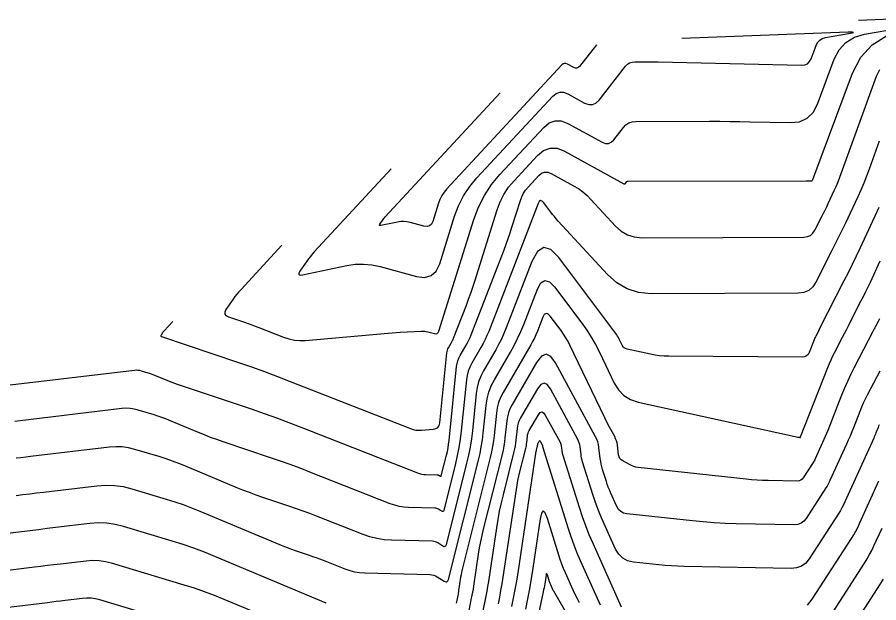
# Model space of a CAD drawing. Extents: x 1354696 to 1366163, y 660729 to 670380.
# Drawn here: x 1361516 to 1361604, y 664958.1 to 665017.9 of the extents above; entities that cross this region are included whole.
import ezdxf

# ---------------------------------------------------------------- set-up
doc = ezdxf.new("R2010")
doc.units = 0
doc.layers.add('R_Contours', color=7, linetype='Continuous')

msp = doc.modelspace()

# ---------------------------------------------------------------- linework, layer by layer
at = {"layer": 'R_Contours'}
for points in [[(1361610.483, 665017.92), (1361601.985, 665017.597)], [(1361543.039, 664994.617), (1361538.854, 664990.098), (1361538.64, 664989.858), (1361538.434, 664989.61), (1361538.237, 664989.355), (1361538.049, 664989.092), (1361537.316, 664988.029), (1361537.193, 664987.783), (1361537.194, 664987.579), (1361537.316, 664987.415), (1361537.561, 664987.291), (1361539.198, 664986.741), (1361539.571, 664986.613), (1361539.944, 664986.48), (1361540.314, 664986.342), (1361540.683, 664986.2), (1361543.205, 664985.208), (1361543.753, 664985.027), (1361544.31, 664984.913), (1361544.877, 664984.865), (1361545.453, 664984.883), (1361553.483, 664985.591), (1361553.896, 664985.626), (1361554.309, 664985.658), (1361554.722, 664985.686), (1361555.136, 664985.712), (1361557.267, 664985.834), (1361557.442, 664985.838), (1361557.615, 664985.827), (1361557.786, 664985.802), (1361557.956, 664985.763), (1361558.633, 664985.579), (1361558.788, 664985.56), (1361558.913, 664985.594), (1361559.01, 664985.681), (1361559.077, 664985.822), (1361562.658, 664997.255), (1361563.129, 664998.516), (1361563.73, 664999.701), (1361564.461, 665000.811), (1361565.322, 665001.846), (1361569.791, 665006.661), (1361570.353, 665007.124), (1361570.953, 665007.345), (1361571.593, 665007.324), (1361572.272, 665007.061), (1361575.765, 665005.143), (1361576.101, 665005.014), (1361576.411, 665005.012), (1361576.696, 665005.136), (1361576.954, 665005.386), (1361577.937, 665006.64), (1361578.202, 665006.914), (1361578.505, 665007.11), (1361578.846, 665007.228), (1361579.225, 665007.268), (1361586.758, 665007.285), (1361587.79, 665007.284), (1361588.821, 665007.276), (1361589.851, 665007.262), (1361590.882, 665007.241), (1361595.006, 665007.143), (1361595.953, 665007.243), (1361596.732, 665007.59), (1361597.344, 665008.185), (1361597.788, 665009.027), (1361599.502, 665013.617), (1361600, 665014.592), (1361600.682, 665015.345), (1361601.549, 665015.876), (1361602.6, 665016.184), (1361610.522, 665017.547)], [(1361554.19, 665002.411), (1361546.341, 664993.933), (1361546.137, 664993.705), (1361545.941, 664993.47), (1361545.754, 664993.228), (1361545.576, 664992.979), (1361544.88, 664991.97), (1361544.765, 664991.757), (1361544.769, 664991.622), (1361544.891, 664991.567), (1361545.132, 664991.59), (1361549.667, 664992.535), (1361550.522, 664992.663), (1361551.373, 664992.688), (1361552.221, 664992.612), (1361553.066, 664992.434), (1361556.8, 664991.421), (1361557.625, 664991.319), (1361558.295, 664991.5), (1361558.808, 664991.967), (1361559.166, 664992.718), (1361560.688, 664997.578), (1361561.091, 664998.654), (1361561.604, 664999.665), (1361562.228, 665000.612), (1361562.962, 665001.495), (1361570.718, 665009.851), (1361571.065, 665010.137), (1361571.436, 665010.274), (1361571.832, 665010.261), (1361572.251, 665010.099), (1361573.977, 665009.151), (1361574.393, 665008.992), (1361574.776, 665008.989), (1361575.128, 665009.142), (1361575.448, 665009.451), (1361578.152, 665012.901), (1361578.35, 665013.106), (1361578.576, 665013.253), (1361578.831, 665013.341), (1361579.115, 665013.371), (1361580.306, 665013.373), (1361580.604, 665013.373), (1361580.902, 665013.371), (1361581.2, 665013.367), (1361581.498, 665013.361), (1361596.144, 665013.015), (1361596.478, 665013.05), (1361596.753, 665013.172), (1361596.969, 665013.382), (1361597.126, 665013.679), (1361597.635, 665015.042), (1361597.791, 665015.348), (1361598.005, 665015.584), (1361598.276, 665015.75), (1361598.606, 665015.846), (1361600.946, 665016.249), (1361601.327, 665016.323), (1361601.451, 665016.371), (1361601.32, 665016.391), (1361600.931, 665016.385), (1361583.921, 665015.738)], [(1361531.888, 664986.824), (1361531, 664985.865), (1361530.955, 664985.814), (1361530.911, 664985.762), (1361530.869, 664985.708), (1361530.829, 664985.652), (1361530.674, 664985.426), (1361530.648, 664985.374), (1361530.648, 664985.331), (1361530.674, 664985.296), (1361530.726, 664985.27), (1361538.598, 664982.624), (1361539.928, 664982.168), (1361541.253, 664981.694), (1361542.571, 664981.204), (1361543.883, 664980.697), (1361556.164, 664975.866), (1361556.445, 664975.773), (1361556.731, 664975.715), (1361557.022, 664975.69), (1361557.317, 664975.699), (1361558.51, 664975.804), (1361558.775, 664975.865), (1361558.972, 664975.993), (1361559.103, 664976.189), (1361559.167, 664976.453), (1361559.891, 664983.604), (1361559.913, 664983.742), (1361559.948, 664983.874), (1361559.998, 664984.003), (1361560.061, 664984.126), (1361560.344, 664984.612), (1361560.412, 664984.734), (1361560.476, 664984.859), (1361560.534, 664984.987), (1361560.587, 664985.116), (1361561.894, 664988.493), (1361562.124, 664989.102), (1361562.344, 664989.714), (1361562.553, 664990.329), (1361562.753, 664990.948), (1361565.032, 664998.226), (1361565.338, 664999.043), (1361565.728, 664999.812), (1361566.202, 665000.532), (1361566.76, 665001.204), (1361569.162, 665003.791), (1361569.784, 665004.304), (1361570.449, 665004.549), (1361571.158, 665004.526), (1361571.91, 665004.235), (1361577.996, 665000.891), (1361578.039, 665000.874), (1361578.079, 665000.874), (1361578.116, 665000.89), (1361578.149, 665000.922), (1361578.275, 665001.083), (1361578.309, 665001.118), (1361578.348, 665001.144), (1361578.392, 665001.159), (1361578.44, 665001.164), (1361596.608, 665001.204), (1361596.674, 665001.204), (1361596.739, 665001.203), (1361596.805, 665001.202), (1361596.87, 665001.201), (1361597.132, 665001.195), (1361597.192, 665001.201), (1361597.241, 665001.223), (1361597.28, 665001.261), (1361597.309, 665001.315), (1361601.369, 665012.191), (1361602.209, 665013.837), (1361603.36, 665015.107), (1361604.821, 665016.002)], [(1361575.175, 665015.092), (1361573.449, 665012.889), (1361573.327, 665012.771), (1361573.193, 665012.713), (1361573.047, 665012.714), (1361572.888, 665012.775), (1361572.23, 665013.136), (1361572.07, 665013.198), (1361571.919, 665013.203), (1361571.777, 665013.151), (1361571.645, 665013.042), (1361559.893, 665000.381), (1361559.614, 665000.046), (1361559.378, 664999.687), (1361559.183, 664999.303), (1361559.031, 664998.896), (1361558.453, 664997.053), (1361558.318, 664996.768), (1361558.123, 664996.591), (1361557.869, 664996.522), (1361557.556, 664996.561), (1361556.141, 664996.945), (1361555.82, 664997.013), (1361555.498, 664997.042), (1361555.176, 664997.032), (1361554.852, 664996.983), (1361553.132, 664996.625), (1361553.041, 664996.616), (1361552.994, 664996.637), (1361552.993, 664996.688), (1361553.037, 664996.769), (1361553.3, 664997.152), (1361553.368, 664997.246), (1361553.439, 664997.338), (1361553.513, 664997.427), (1361553.59, 664997.514), (1361565.341, 665010.204)], [(1361514.689, 664980.262), (1361527.951, 664981.847), (1361528.128, 664981.859), (1361528.304, 664981.853), (1361528.478, 664981.829), (1361528.651, 664981.786), (1361529.339, 664981.579), (1361529.51, 664981.525), (1361529.679, 664981.467), (1361529.847, 664981.404), (1361530.014, 664981.337), (1361531.256, 664980.817), (1361531.519, 664980.709), (1361531.784, 664980.606), (1361532.05, 664980.509), (1361532.319, 664980.416), (1361539.882, 664977.874), (1361541.229, 664977.411), (1361542.57, 664976.932), (1361543.905, 664976.436), (1361545.234, 664975.923), (1361556.886, 664971.338), (1361557.089, 664971.269), (1361557.294, 664971.217), (1361557.504, 664971.184), (1361557.717, 664971.169), (1361558.921, 664971.138), (1361558.964, 664971.134), (1361559.005, 664971.125), (1361559.045, 664971.11), (1361559.082, 664971.089), (1361559.23, 664970.996), (1361559.263, 664970.981), (1361559.29, 664970.982), (1361559.311, 664971), (1361559.325, 664971.034), (1361559.86, 664973.166), (1361559.947, 664973.537), (1361560.019, 664973.91), (1361560.078, 664974.285), (1361560.123, 664974.663), (1361560.889, 664982.224), (1361560.935, 664982.518), (1361561.01, 664982.803), (1361561.116, 664983.077), (1361561.253, 664983.342), (1361561.859, 664984.381), (1361562.005, 664984.644), (1361562.14, 664984.911), (1361562.265, 664985.184), (1361562.379, 664985.462), (1361565.741, 664994.148), (1361565.957, 664994.721), (1361566.164, 664995.297), (1361566.361, 664995.877), (1361566.549, 664996.46), (1361567.406, 664999.196), (1361567.547, 664999.571), (1361567.725, 664999.923), (1361567.943, 665000.253), (1361568.199, 665000.561), (1361569.3, 665001.747), (1361569.585, 665001.982), (1361569.89, 665002.094), (1361570.215, 665002.084), (1361570.559, 665001.951), (1361572.853, 665000.69), (1361573.339, 665000.397), (1361573.797, 665000.068), (1361574.226, 664999.702), (1361574.627, 664999.299), (1361577.145, 664996.556), (1361577.718, 664996.041), (1361578.356, 664995.674), (1361579.058, 664995.455), (1361579.826, 664995.384), (1361596.397, 664995.446), (1361596.756, 664995.49), (1361597.063, 664995.62), (1361597.317, 664995.836), (1361597.518, 664996.137), (1361598.234, 664997.546), (1361598.4, 664997.874), (1361598.562, 664998.203), (1361598.722, 664998.534), (1361598.88, 664998.866), (1361599.504, 665000.197), (1361599.656, 665000.531), (1361599.801, 665000.869), (1361599.937, 665001.209), (1361600.066, 665001.553), (1361603.806, 665011.901), (1361604.146, 665012.563)], [(1361604.101, 665005.253), (1361603.059, 665002.371), (1361602.792, 665001.658), (1361602.509, 665000.951), (1361602.21, 665000.252), (1361601.894, 664999.559), (1361600.6, 664996.801), (1361600.274, 664996.112), (1361599.942, 664995.427), (1361599.605, 664994.744), (1361599.262, 664994.063), (1361597.624, 664990.841), (1361597.295, 664990.349), (1361596.881, 664989.998), (1361596.38, 664989.785), (1361595.793, 664989.713), (1361580.785, 664989.657), (1361579.502, 664989.775), (1361578.327, 664990.142), (1361577.261, 664990.755), (1361576.302, 664991.617), (1361571.28, 664997.088), (1361571.081, 664997.31), (1361570.888, 664997.536), (1361570.7, 664997.767), (1361570.519, 664998.003), (1361569.802, 664998.955), (1361569.632, 664999.129), (1361569.48, 664999.173), (1361569.345, 664999.089), (1361569.229, 664998.876), (1361564.17, 664985.807), (1361563.996, 664985.381), (1361563.805, 664984.963), (1361563.597, 664984.553), (1361563.373, 664984.151), (1361562.444, 664982.558), (1361562.235, 664982.152), (1361562.073, 664981.731), (1361561.957, 664981.295), (1361561.887, 664980.844), (1361561.359, 664975.634), (1361561.258, 664974.788), (1361561.126, 664973.947), (1361560.964, 664973.112), (1361560.771, 664972.282), (1361559.571, 664967.506), (1361559.54, 664967.43), (1361559.494, 664967.39), (1361559.433, 664967.388), (1361559.358, 664967.421), (1361559.028, 664967.63), (1361558.944, 664967.676), (1361558.855, 664967.71), (1361558.763, 664967.731), (1361558.668, 664967.74), (1361555.971, 664967.809), (1361555.493, 664967.842), (1361555.024, 664967.916), (1361554.562, 664968.031), (1361554.11, 664968.187), (1361545.903, 664971.416), (1361544.899, 664971.804), (1361543.891, 664972.179), (1361542.878, 664972.541), (1361541.86, 664972.89), (1361537.017, 664974.518), (1361536.381, 664974.738), (1361535.749, 664974.97), (1361535.122, 664975.213), (1361534.499, 664975.467), (1361531.558, 664976.7), (1361531.164, 664976.859), (1361530.766, 664977.008), (1361530.364, 664977.146), (1361529.959, 664977.274), (1361528.33, 664977.764), (1361527.921, 664977.865), (1361527.508, 664977.923), (1361527.091, 664977.937), (1361526.671, 664977.908), (1361516.011, 664976.634), (1361515.732, 664976.601)], [(1361604.066, 664998.454), (1361602.142, 664994.355), (1361601.737, 664993.5), (1361601.325, 664992.649), (1361600.906, 664991.8), (1361600.481, 664990.955), (1361598.004, 664986.085), (1361597.956, 664985.99), (1361597.907, 664985.895), (1361597.858, 664985.8), (1361597.809, 664985.706), (1361597.612, 664985.327), (1361597.565, 664985.232), (1361597.519, 664985.136), (1361597.476, 664985.039), (1361597.436, 664984.94), (1361596.933, 664983.658), (1361596.815, 664983.442), (1361596.655, 664983.289), (1361596.453, 664983.197), (1361596.209, 664983.168), (1361582.576, 664983.26), (1361582.109, 664983.276), (1361581.643, 664983.315), (1361581.181, 664983.379), (1361580.721, 664983.467), (1361578.311, 664983.994), (1361578.152, 664984.046), (1361578.018, 664984.128), (1361577.907, 664984.24), (1361577.82, 664984.382), (1361577.519, 664985.01), (1361577.44, 664985.165), (1361577.354, 664985.315), (1361577.26, 664985.461), (1361577.159, 664985.602), (1361571.337, 664993.341), (1361570.524, 664994.17), (1361569.796, 664994.383), (1361569.154, 664993.98), (1361568.597, 664992.961), (1361565.962, 664986.153), (1361565.727, 664985.579), (1361565.469, 664985.015), (1361565.189, 664984.463), (1361564.888, 664983.921), (1361563.636, 664981.773), (1361563.354, 664981.227), (1361563.135, 664980.659), (1361562.979, 664980.072), (1361562.885, 664979.464), (1361562.499, 664975.651), (1361562.398, 664974.812), (1361562.268, 664973.979), (1361562.107, 664973.151), (1361561.916, 664972.328), (1361559.817, 664963.979), (1361559.769, 664963.86), (1361559.698, 664963.798), (1361559.604, 664963.794), (1361559.487, 664963.847), (1361558.974, 664964.171), (1361558.843, 664964.242), (1361558.706, 664964.295), (1361558.563, 664964.327), (1361558.414, 664964.341), (1361554.224, 664964.449), (1361553.482, 664964.501), (1361552.753, 664964.616), (1361552.036, 664964.794), (1361551.333, 664965.037), (1361546.572, 664966.91), (1361545.893, 664967.172), (1361545.212, 664967.425), (1361544.527, 664967.67), (1361543.839, 664967.906), (1361541.081, 664968.833), (1361540.394, 664969.071), (1361539.711, 664969.321), (1361539.033, 664969.584), (1361538.36, 664969.859), (1361533.101, 664972.063), (1361532.48, 664972.314), (1361531.852, 664972.549), (1361531.218, 664972.767), (1361530.579, 664972.968), (1361528.009, 664973.742), (1361527.363, 664973.901), (1361526.712, 664973.992), (1361526.055, 664974.015), (1361525.392, 664973.969), (1361517.332, 664973.006), (1361516.844, 664972.947), (1361516.355, 664972.889), (1361515.866, 664972.83)], [(1361515.86, 664969.041), (1361516.558, 664969.126), (1361517.257, 664969.21), (1361517.956, 664969.294), (1361518.654, 664969.378), (1361524.112, 664970.03), (1361525.018, 664970.093), (1361525.916, 664970.062), (1361526.806, 664969.937), (1361527.688, 664969.72), (1361531.199, 664968.663), (1361532.073, 664968.387), (1361532.938, 664968.089), (1361533.796, 664967.769), (1361534.645, 664967.426), (1361542.964, 664963.939), (1361543.314, 664963.796), (1361543.667, 664963.659), (1361544.023, 664963.529), (1361544.381, 664963.405), (1361545.817, 664962.922), (1361546.176, 664962.799), (1361546.532, 664962.672), (1361546.887, 664962.54), (1361547.241, 664962.403), (1361549.469, 664961.527), (1361549.962, 664961.357), (1361550.465, 664961.231), (1361550.976, 664961.151), (1361551.497, 664961.115), (1361558.16, 664960.942), (1361558.362, 664960.924), (1361558.556, 664960.879), (1361558.742, 664960.809), (1361558.92, 664960.712), (1361559.615, 664960.272), (1361559.774, 664960.2), (1361559.901, 664960.207), (1361559.998, 664960.29), (1361560.063, 664960.451), (1361563.124, 664972.626), (1361563.284, 664973.315), (1361563.418, 664974.009), (1361563.528, 664974.707), (1361563.612, 664975.41), (1361563.898, 664978.229), (1361564.005, 664978.922), (1361564.183, 664979.592), (1361564.433, 664980.239), (1361564.754, 664980.863), (1361566.402, 664983.69), (1361566.782, 664984.372), (1361567.133, 664985.068), (1361567.457, 664985.776), (1361567.754, 664986.499), (1361569.152, 664990.111), (1361569.506, 664990.76), (1361569.915, 664991.016), (1361570.378, 664990.881), (1361570.895, 664990.353), (1361573.684, 664986.646), (1361574.19, 664985.937), (1361574.66, 664985.206), (1361575.093, 664984.452), (1361575.489, 664983.676), (1361577.001, 664980.526), (1361577.438, 664979.814), (1361577.994, 664979.252), (1361578.669, 664978.84), (1361579.462, 664978.579), (1361595.819, 664975.002), (1361595.825, 664975.001), (1361595.831, 664974.999), (1361595.837, 664974.996), (1361595.842, 664974.994), (1361595.864, 664974.982), (1361595.87, 664974.979), (1361595.876, 664974.977), (1361595.881, 664974.975), (1361595.888, 664974.975), (1361595.978, 664974.965), (1361595.988, 664974.964), (1361595.998, 664974.963), (1361596.024, 664974.963), (1361596.028, 664974.964), (1361596.03, 664974.966), (1361596.04, 664974.982), (1361596.041, 664974.983), (1361596.049, 664975.001), (1361596.052, 664975.009), (1361598.84, 664982.111), (1361599.003, 664982.51), (1361599.176, 664982.904), (1361599.359, 664983.294), (1361599.553, 664983.679), (1361600.349, 664985.209), (1361600.547, 664985.591), (1361600.745, 664985.975), (1361600.941, 664986.358), (1361601.137, 664986.742), (1361602.229, 664988.89), (1361602.475, 664989.377), (1361602.716, 664989.866), (1361602.954, 664990.357), (1361603.187, 664990.85), (1361604.206, 664993.021)], [(1361604.107, 664987.084), (1361604.043, 664986.955), (1361603.978, 664986.826), (1361603.716, 664986.31), (1361603.651, 664986.181), (1361603.585, 664986.053), (1361603.518, 664985.924), (1361603.452, 664985.796), (1361601.494, 664982.03), (1361601.154, 664981.356), (1361600.833, 664980.673), (1361600.53, 664979.982), (1361600.244, 664979.283), (1361598.832, 664975.685), (1361598.706, 664975.369), (1361598.576, 664975.056), (1361598.441, 664974.744), (1361598.303, 664974.434), (1361597.551, 664972.776), (1361597.504, 664972.678), (1361597.454, 664972.581), (1361597.4, 664972.486), (1361597.342, 664972.393), (1361596.332, 664970.829), (1361596.211, 664970.681), (1361596.068, 664970.577), (1361595.901, 664970.516), (1361595.712, 664970.498), (1361592.733, 664970.554), (1361592.17, 664970.571), (1361591.608, 664970.6), (1361591.047, 664970.642), (1361590.486, 664970.697), (1361579.439, 664971.897), (1361579.229, 664971.93), (1361579.025, 664971.983), (1361578.827, 664972.055), (1361578.635, 664972.147), (1361577.88, 664972.555), (1361577.712, 664972.67), (1361577.584, 664972.814), (1361577.497, 664972.985), (1361577.45, 664973.184), (1361577.33, 664974.163), (1361577.291, 664974.393), (1361577.231, 664974.617), (1361577.15, 664974.835), (1361577.049, 664975.046), (1361576.523, 664976.018), (1361576.399, 664976.25), (1361576.278, 664976.483), (1361576.16, 664976.718), (1361576.045, 664976.954), (1361572.48, 664984.385), (1361572.28, 664984.776), (1361572.063, 664985.155), (1361571.826, 664985.523), (1361571.571, 664985.879), (1361570.454, 664987.365), (1361570.232, 664987.591), (1361570.034, 664987.649), (1361569.858, 664987.539), (1361569.706, 664987.261), (1361569.146, 664985.812), (1361568.998, 664985.453), (1361568.837, 664985.101), (1361568.663, 664984.755), (1361568.474, 664984.416), (1361565.646, 664979.564), (1361565.387, 664979.061), (1361565.186, 664978.54), (1361565.042, 664978), (1361564.955, 664977.441), (1361564.725, 664975.168), (1361564.657, 664974.602), (1361564.569, 664974.039), (1361564.46, 664973.48), (1361564.331, 664972.924), (1361561.516, 664961.722), (1361561.453, 664961.459), (1361561.397, 664961.194), (1361561.347, 664960.928), (1361561.303, 664960.66), (1361561.101, 664959.313), (1361561.081, 664959.182), (1361561.058, 664959.052), (1361561.034, 664958.923), (1361561.008, 664958.794), (1361560.899, 664958.278), (1361560.872, 664958.149), (1361560.844, 664958.02)], [(1361604.144, 664981.747), (1361602.855, 664979.267), (1361602.652, 664978.863), (1361602.46, 664978.455), (1361602.278, 664978.042), (1361602.108, 664977.624), (1361601.447, 664975.942), (1361601.28, 664975.523), (1361601.107, 664975.106), (1361600.928, 664974.691), (1361600.744, 664974.278), (1361599.061, 664970.569), (1361598.968, 664970.373), (1361598.868, 664970.18), (1361598.76, 664969.992), (1361598.646, 664969.807), (1361596.634, 664966.691), (1361596.394, 664966.398), (1361596.108, 664966.19), (1361595.777, 664966.069), (1361595.399, 664966.033), (1361589.469, 664966.145), (1361588.348, 664966.178), (1361587.229, 664966.237), (1361586.111, 664966.32), (1361584.995, 664966.429), (1361578.285, 664967.158), (1361577.952, 664967.233), (1361577.672, 664967.382), (1361577.444, 664967.603), (1361577.269, 664967.897), (1361576.632, 664969.318), (1361576.51, 664969.6), (1361576.398, 664969.885), (1361576.293, 664970.173), (1361576.198, 664970.464), (1361575.822, 664971.67), (1361575.743, 664971.948), (1361575.676, 664972.228), (1361575.622, 664972.511), (1361575.58, 664972.796), (1361575.44, 664973.944), (1361575.392, 664974.227), (1361575.318, 664974.502), (1361575.219, 664974.769), (1361575.094, 664975.027), (1361571.003, 664982.588), (1361570.532, 664983.239), (1361570.053, 664983.462), (1361569.567, 664983.255), (1361569.075, 664982.619), (1361566.538, 664978.266), (1361566.341, 664977.884), (1361566.188, 664977.488), (1361566.079, 664977.077), (1361566.013, 664976.653), (1361565.838, 664974.927), (1361565.787, 664974.496), (1361565.72, 664974.069), (1361565.637, 664973.644), (1361565.539, 664973.222), (1361563.619, 664965.583), (1361563.468, 664964.947), (1361563.332, 664964.308), (1361563.211, 664963.666), (1361563.106, 664963.021), (1361562.618, 664959.769), (1361562.569, 664959.454), (1361562.515, 664959.141), (1361562.456, 664958.828), (1361562.393, 664958.516), (1361562.13, 664957.271)], [(1361604.086, 664976.237), (1361604.027, 664976.103), (1361603.972, 664975.968), (1361603.758, 664975.422), (1361603.704, 664975.286), (1361603.647, 664975.151), (1361603.59, 664975.017), (1361603.53, 664974.883), (1361600.572, 664968.362), (1361600.432, 664968.068), (1361600.281, 664967.78), (1361600.12, 664967.497), (1361599.949, 664967.22), (1361596.936, 664962.554), (1361596.577, 664962.114), (1361596.149, 664961.804), (1361595.652, 664961.622), (1361595.086, 664961.569), (1361584.143, 664961.774), (1361583.494, 664961.793), (1361582.847, 664961.827), (1361582.2, 664961.875), (1361581.554, 664961.938), (1361578.973, 664962.219), (1361578.375, 664962.354), (1361577.872, 664962.62), (1361577.464, 664963.017), (1361577.151, 664963.544), (1361575.719, 664966.734), (1361575.464, 664967.326), (1361575.227, 664967.925), (1361575.009, 664968.53), (1361574.808, 664969.142), (1361573.775, 664972.459), (1361573.721, 664972.649), (1361573.675, 664972.841), (1361573.638, 664973.034), (1361573.61, 664973.229), (1361573.513, 664974.014), (1361573.481, 664974.207), (1361573.43, 664974.395), (1361573.363, 664974.577), (1361573.277, 664974.754), (1361570.482, 664979.921), (1361570.159, 664980.366), (1361569.832, 664980.518), (1361569.5, 664980.377), (1361569.164, 664979.942), (1361567.429, 664976.967), (1361567.295, 664976.706), (1361567.191, 664976.436), (1361567.116, 664976.155), (1361567.071, 664975.865), (1361566.952, 664974.685), (1361566.916, 664974.391), (1361566.871, 664974.099), (1361566.814, 664973.809), (1361566.747, 664973.52), (1361565.636, 664969.098), (1361565.437, 664968.263), (1361565.258, 664967.424), (1361565.1, 664966.581), (1361564.962, 664965.734), (1361564.136, 664960.224), (1361564.057, 664959.726), (1361563.971, 664959.229), (1361563.878, 664958.733), (1361563.778, 664958.239), (1361563.361, 664956.264)], [(1361565.163, 664957.962), (1361565.3, 664958.639), (1361565.428, 664959.317), (1361565.545, 664959.998), (1361565.653, 664960.68), (1361566.997, 664969.638), (1361567.071, 664970.093), (1361567.156, 664970.546), (1361567.252, 664970.996), (1361567.358, 664971.444), (1361567.955, 664973.818), (1361567.991, 664973.973), (1361568.021, 664974.129), (1361568.046, 664974.286), (1361568.065, 664974.444), (1361568.129, 664975.077), (1361568.153, 664975.233), (1361568.193, 664975.383), (1361568.249, 664975.529), (1361568.321, 664975.669), (1361569.252, 664977.266), (1361569.433, 664977.499), (1361569.611, 664977.575), (1361569.787, 664977.493), (1361569.96, 664977.255), (1361571.461, 664974.48), (1361571.506, 664974.386), (1361571.543, 664974.288), (1361571.57, 664974.187), (1361571.587, 664974.083), (1361571.639, 664973.662), (1361571.654, 664973.557), (1361571.674, 664973.453), (1361571.699, 664973.351), (1361571.728, 664973.249), (1361573.418, 664967.821), (1361573.724, 664966.887), (1361574.057, 664965.964), (1361574.418, 664965.052), (1361574.807, 664964.15), (1361577.73, 664957.635)], [(1361566.548, 664957.684), (1361566.722, 664958.544), (1361566.884, 664959.406), (1361567.034, 664960.27), (1361567.17, 664961.136), (1361569.031, 664973.543), (1361569.042, 664973.605), (1361569.053, 664973.667), (1361569.066, 664973.729), (1361569.081, 664973.791), (1361569.163, 664974.116), (1361569.168, 664974.138), (1361569.172, 664974.159), (1361569.175, 664974.18), (1361569.178, 664974.202), (1361569.187, 664974.289), (1361569.19, 664974.31), (1361569.196, 664974.331), (1361569.203, 664974.351), (1361569.213, 664974.37), (1361569.341, 664974.589), (1361569.366, 664974.621), (1361569.39, 664974.632), (1361569.414, 664974.62), (1361569.438, 664974.588), (1361569.644, 664974.207), (1361569.65, 664974.194), (1361569.655, 664974.181), (1361569.659, 664974.167), (1361569.661, 664974.153), (1361569.668, 664974.095), (1361569.67, 664974.081), (1361569.673, 664974.066), (1361569.676, 664974.052), (1361569.68, 664974.038), (1361572.289, 664965.659), (1361572.563, 664964.822), (1361572.862, 664963.995), (1361573.186, 664963.177), (1361573.534, 664962.369), (1361575.42, 664958.165), (1361575.563, 664957.857)], [(1361596.759, 664957.831), (1361597.238, 664958.417), (1361601.252, 664964.634), (1361601.481, 664965.002), (1361601.695, 664965.379), (1361601.896, 664965.763), (1361602.082, 664966.155), (1361604.062, 664970.519)], [(1361573.463, 664958.049), (1361573.236, 664958.478), (1361573.02, 664958.912), (1361572.816, 664959.352), (1361572.021, 664961.123), (1361571.829, 664961.569), (1361571.651, 664962.019), (1361571.486, 664962.475), (1361571.335, 664962.936), (1361570.169, 664966.681), (1361569.942, 664967.262), (1361569.745, 664967.446), (1361569.579, 664967.234), (1361569.442, 664966.626), (1361568.687, 664961.592), (1361568.522, 664960.542), (1361568.341, 664959.494), (1361568.144, 664958.449), (1361567.933, 664957.407)], [(1361547.567, 664958.02), (1361536.189, 664962.788), (1361535.112, 664963.223), (1361534.024, 664963.63), (1361532.927, 664964.008), (1361531.819, 664964.357), (1361526.824, 664965.861), (1361525.978, 664966.069), (1361525.125, 664966.189), (1361524.264, 664966.218), (1361523.395, 664966.159), (1361519.904, 664965.741), (1361519.032, 664965.637), (1361518.159, 664965.532), (1361517.286, 664965.427), (1361516.414, 664965.321), (1361512.708, 664964.871)], [(1361597.541, 664954.279), (1361602.603, 664962.121), (1361602.866, 664962.544), (1361603.112, 664962.977), (1361603.342, 664963.418), (1361603.557, 664963.868), (1361604.381, 664965.686)], [(1361541.147, 664956.72), (1361537.139, 664958.4), (1361536.133, 664958.807), (1361535.116, 664959.186), (1361534.091, 664959.54), (1361533.055, 664959.866), (1361525.624, 664962.103), (1361524.984, 664962.261), (1361524.337, 664962.351), (1361523.685, 664962.374), (1361523.027, 664962.329), (1361520.383, 664962.013), (1361519.722, 664961.934), (1361519.061, 664961.854), (1361518.4, 664961.774), (1361517.739, 664961.694), (1361511.69, 664960.96)], [(1361574.318, 664953.208), (1361570.819, 664959.232), (1361570.775, 664959.31), (1361570.733, 664959.389), (1361570.693, 664959.469), (1361570.655, 664959.551), (1361570.508, 664959.878), (1361570.473, 664959.96), (1361570.44, 664960.044), (1361570.409, 664960.128), (1361570.381, 664960.213), (1361570.166, 664960.905), (1361570.124, 664961.013), (1361570.087, 664961.047), (1361570.057, 664961.008), (1361570.031, 664960.895), (1361569.894, 664959.98), (1361569.862, 664959.778), (1361569.828, 664959.577), (1361569.79, 664959.376), (1361569.749, 664959.176), (1361568.053, 664951.132)], [(1361604.506, 664960.463), (1361597.843, 664950.142)], [(1361535.798, 664954.921), (1361524.424, 664958.345), (1361523.989, 664958.453), (1361523.549, 664958.514), (1361523.106, 664958.529), (1361522.659, 664958.499), (1361520.862, 664958.284), (1361520.412, 664958.23), (1361519.963, 664958.176), (1361519.514, 664958.122), (1361519.064, 664958.067), (1361510.476, 664957.025)]]:
    msp.add_lwpolyline(points, dxfattribs=at)

doc.saveas('drawing.dxf')
